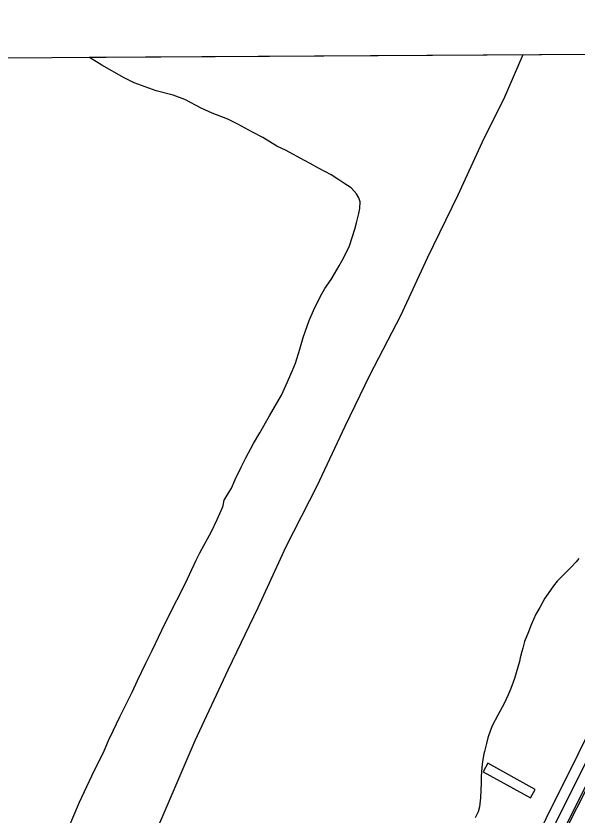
# Model space of a CAD drawing. Extents: x 3477039 to 3515015, y 546746 to 572297.
# Drawn here: x 3502750 to 3503555, y 569331 to 570479 of the extents above; entities that cross this region are included whole.
import ezdxf

# ---------------------------------------------------------------- set-up
doc = ezdxf.new("R2010")
doc.units = 0
for name, color, linetype in [('V-BLDG-OTLN', 7, 'Continuous'), ('V-GRID-FRAM', 7, 'Continuous'), ('V-ROAD-CNTR', 7, 'Continuous'), ('V-SITE-VEGE', 7, 'Continuous'), ('V-TOPO-SHOR', 7, 'Continuous')]:
    doc.layers.add(name, color=color, linetype=linetype)

msp = doc.modelspace()

# ---------------------------------------------------------------- linework, layer by layer
at = {"layer": 'V-BLDG-OTLN'}
msp.add_lwpolyline([(3503488.3, 569357.3), (3503495.1, 569369.5), (3503427.3, 569407.2), (3503420.5, 569394.9)], close=True, dxfattribs=at)
at = {"layer": 'V-GRID-FRAM'}
msp.add_lwpolyline([(3481168.5, 570290.2), (3512800, 570478.9), (3512916.4, 552296.1), (3481269, 552107.3), (3481168.5, 570290.2)], dxfattribs=at)
at = {"layer": 'V-ROAD-CNTR'}
for points in [[(3503220.2, 568737), (3503370, 569050.9), (3503464.7, 569234.8), (3503603.9, 569514.1), (3503674.1, 569657.1)], [(3503233.7, 568730.5), (3503383.4, 569044.3), (3503478.1, 569228), (3503617.3, 569507.5), (3503687.6, 569650.5)], [(3503247.3, 568724.1), (3503396.9, 569037.6), (3503491.4, 569221.2), (3503630.8, 569500.8), (3503701, 569643.9)]]:
    msp.add_lwpolyline(points, dxfattribs=at)
at = {"layer": 'V-SITE-VEGE'}
for p, q in [((3502855.2, 570419.6), (3503913.3, 570425.9)), ((3502855.7, 570419.3), (3502855.2, 570419.6)), ((3502873.4, 570408.2), (3502855.7, 570419.3)), ((3502905.4, 570390.1), (3502873.4, 570408.2)), ((3502919.8, 570382.9), (3502905.4, 570390.1)), ((3502935.5, 570377.2), (3502919.8, 570382.9)), ((3502951.5, 570371.7), (3502935.5, 570377.2)), ((3502975.5, 570365.1), (3502951.5, 570371.7)), ((3502992.4, 570359.3), (3502975.5, 570365.1)), ((3503015.8, 570346.6), (3502992.4, 570359.3)), ((3503031.6, 570339.5), (3503015.8, 570346.6)), ((3503054.2, 570331), (3503031.6, 570339.5)), ((3503068.6, 570323.5), (3503054.2, 570331)), ((3503089.5, 570312.2), (3503068.6, 570323.5)), ((3503104.4, 570304.8), (3503089.5, 570312.2)), ((3503124.3, 570292.2), (3503104.4, 570304.8)), ((3503137.6, 570286.1), (3503124.3, 570292.2)), ((3503158, 570274.8), (3503137.6, 570286.1)), ((3503172.1, 570267.4), (3503158, 570274.8)), ((3503184, 570260.5), (3503172.1, 570267.4)), ((3503202.2, 570250.9), (3503184, 570260.5)), ((3503211.8, 570244.8), (3503202.2, 570250.9)), ((3503220.4, 570239), (3503211.8, 570244.8)), ((3503230.9, 570232.2), (3503220.4, 570239)), ((3503238.6, 570223.6), (3503230.9, 570232.2)), ((3503242, 570218.1), (3503238.6, 570223.6)), ((3503243.9, 570212.3), (3503242, 570218.1)), ((3503243.4, 570202.9), (3503243.9, 570212.3)), ((3503242.3, 570195.5), (3503243.4, 570202.9)), ((3503238.7, 570182.2), (3503242.3, 570195.5)), ((3503236.5, 570173.1), (3503238.7, 570182.2)), ((3503228.8, 570149.4), (3503236.5, 570173.1)), ((3503224.4, 570140), (3503228.8, 570149.4)), ((3503218.3, 570128.4), (3503224.4, 570140)), ((3503207.3, 570109.1), (3503213.9, 570120.4)), ((3503213.9, 570120.4), (3503218.3, 570128.4)), ((3503202.4, 570101.1), (3503207.3, 570109.1)), ((3503193.3, 570088.1), (3503202.4, 570101.1)), ((3503186.7, 570076.2), (3503193.3, 570088.1)), ((3503177.1, 570056.4), (3503186.7, 570076.2)), ((3503170.7, 570042), (3503177.1, 570056.4)), ((3503162.2, 570017.7), (3503170.7, 570042)), ((3503157.5, 570001.2), (3503162.2, 570017.7)), ((3503151, 569981), (3503157.5, 570001.2)), ((3503146.6, 569969.4), (3503151, 569981)), ((3503138, 569949.8), (3503146.6, 569969.4)), ((3503131.2, 569935.2), (3503138, 569949.8)), ((3503122.6, 569920.3), (3503131.2, 569935.2)), ((3503113.8, 569905.6), (3503122.6, 569920.3)), ((3503100.1, 569881.1), (3503113.8, 569905.6)), ((3503091.2, 569865.9), (3503100.1, 569881.1)), ((3503080, 569845.2), (3503091.2, 569865.9)), ((3503073.1, 569831.6), (3503080, 569845.2)), ((3503064.6, 569814), (3503073.1, 569831.6)), ((3503059.6, 569801.8), (3503064.6, 569814)), ((3503051.6, 569789.4), (3503059.6, 569801.8)), ((3503048.9, 569784.4), (3503051.6, 569789.4)), ((3503046.5, 569774), (3503047.5, 569777)), ((3503047.5, 569777), (3503048.9, 569784.4)), ((3503039, 569756.9), (3503046.5, 569774)), ((3503030.8, 569739.4), (3503039, 569756.9)), ((3503013.9, 569708.7), (3503030.8, 569739.4)), ((3503008.8, 569698.6), (3503013.9, 569708.7)), ((3502993.2, 569665.6), (3503008.8, 569698.6)), ((3503554, 569695.8), (3503546.7, 569688.5)), ((3503557.9, 569700.8), (3503554, 569695.8)), ((3503541.4, 569683.3), (3503526.8, 569668.3)), ((3503546.7, 569688.5), (3503541.4, 569683.3)), ((3502969.1, 569617.4), (3502993.2, 569665.6)), ((3503521.4, 569661.7), (3503513.8, 569650.8)), ((3503526.8, 569668.3), (3503521.4, 569661.7)), ((3503513.8, 569650.8), (3503509.2, 569643.7)), ((3503509.2, 569643.7), (3503501.6, 569630.6)), ((3503501.6, 569630.6), (3503496.2, 569620.9)), ((3502959.6, 569598.1), (3502969.1, 569617.4)), ((3503496.2, 569620.9), (3503489.3, 569605.6)), ((3503489.3, 569605.6), (3503485.4, 569595.4)), ((3502945.8, 569568.6), (3502959.6, 569598.1)), ((3503485.4, 569595.4), (3503479.8, 569581.5)), ((3503479.8, 569581.5), (3503477.6, 569572.1)), ((3502936.3, 569550.6), (3502945.8, 569568.6)), ((3503477.6, 569572.1), (3503476.1, 569567.6)), ((3503473.5, 569558.4), (3503472.4, 569553.2)), ((3503476.1, 569567.6), (3503473.5, 569558.4)), ((3502924.5, 569525.6), (3502936.3, 569550.6)), ((3503472.4, 569553.2), (3503465.3, 569528.9)), ((3502917.1, 569509.2), (3502924.5, 569525.6)), ((3503465.3, 569528.9), (3503460.2, 569514.5)), ((3503460.2, 569514.5), (3503456.5, 569505.4)), ((3502899.4, 569473.9), (3502917.1, 569509.2)), ((3503456.5, 569505.4), (3503450.6, 569492.8)), ((3503450.6, 569492.8), (3503441.4, 569476.2)), ((3502889.6, 569453.6), (3502899.4, 569473.9)), ((3503441.4, 569476.2), (3503433.3, 569460.6)), ((3502883, 569439.5), (3502889.6, 569453.6)), ((3503430.9, 569454.4), (3503427.1, 569443.5)), ((3503433.3, 569460.6), (3503430.9, 569454.4)), ((3503427.1, 569443.5), (3503425.2, 569435.3)), ((3502876.8, 569425.1), (3502883, 569439.5)), ((3503425.2, 569435.3), (3503422.3, 569424.1)), ((3502859.1, 569389.2), (3502876.8, 569425.1)), ((3503421.3, 569420.7), (3503419.4, 569409.5)), ((3503422.3, 569424.1), (3503421.3, 569420.7)), ((3503419.4, 569409.5), (3503418.5, 569401)), ((3503418.5, 569401), (3503417.8, 569388.3)), ((3502841.4, 569351.4), (3502859.1, 569389.2)), ((3503417.8, 569388.3), (3503417.7, 569379.1)), ((3503417.7, 569379.1), (3503416.9, 569357.5)), ((3502825, 569313.2), (3502841.4, 569351.4)), ((3503416.9, 569357.5), (3503415, 569344.8)), ((3503415, 569344.8), (3503413.2, 569337.6)), ((3503413.2, 569337.6), (3503408.8, 569328.7))]:
    msp.add_line(p, q, dxfattribs=at)
at = {"layer": 'V-TOPO-SHOR'}
for points in [[(3503477.5, 570423.3), (3503449.6, 570359.2), (3503421.3, 570303.1), (3503384, 570222.1), (3503340.3, 570131.4), (3503302.1, 570048.9), (3503257.7, 569964.1), (3503221.9, 569890.1), (3503181.8, 569804.4), (3503137.4, 569717.3), (3503097.2, 569630.1), (3503054.3, 569540.6), (3503006.7, 569439.1), (3502959.4, 569329), (3502929.1, 569261.2), (3502895.3, 569192.6), (3502867.8, 569134.1), (3502824.9, 569052), (3502787.2, 568979.6), (3502755.8, 568920.7), (3502717.2, 568846.7)], [(3503329.5, 568887.5), (3503375.6, 568978.3), (3503440.5, 569113.3), (3503470.1, 569173.3), (3503510.4, 569255), (3503599.8, 569431.2), (3503699.6, 569628.1), (3503707.4, 569640.4)]]:
    msp.add_lwpolyline(points, dxfattribs=at)

doc.saveas('drawing.dxf')
